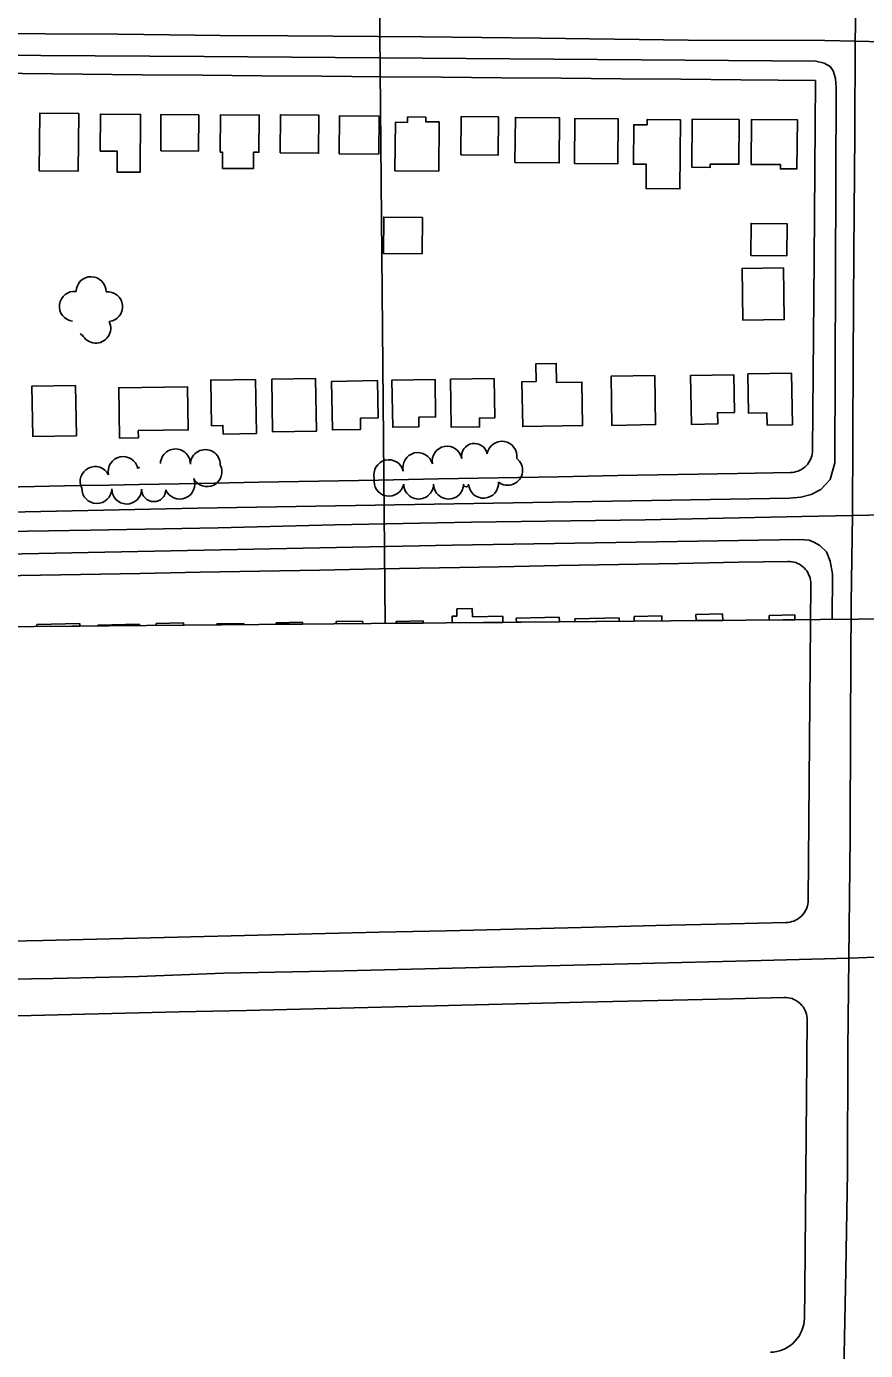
# Model space of a CAD drawing. Extents: x -2233 to 187241, y 4582 to 150524.
# Drawn here: x 112775 to 113336, y 56886 to 57771 of the extents above; entities that cross this region are included whole.
import ezdxf

# ---------------------------------------------------------------- set-up
doc = ezdxf.new("R2010")
doc.units = 0
for name, color, linetype in [('60', 7, 'Continuous'), ('BLDG', 7, 'Continuous'), ('GE_X_CL_2000', 7, 'Continuous'), ('GRID', 7, 'Continuous'), ('ROAD', 7, 'Continuous'), ('RW_X_Fee_RW', 7, 'Continuous'), ('TREES', 7, 'Continuous')]:
    doc.layers.add(name, color=color, linetype=linetype)

msp = doc.modelspace()

# ---------------------------------------------------------------- linework, layer by layer
at = {"layer": '60'}
msp.add_line((115014.43, 57389.55), (110014.63, 57345.92), dxfattribs=at)
at = {"layer": 'BLDG'}
for p, q in [((113062.56, 57376.97), (113059.29, 57376.89)), ((113059.29, 57376.89), (113059.4, 57372.49)), ((113072.82, 57382.08), (113062.44, 57381.83)), ((113062.44, 57381.83), (113062.56, 57376.97)), ((113072.96, 57376.44), (113072.82, 57382.08)), ((113093.15, 57376.91), (113072.96, 57376.44)), ((113093.25, 57372.79), (113093.15, 57376.91)), ((113130.95, 57376.17), (113102.23, 57375.49)), ((113102.23, 57375.49), (113102.3, 57372.87)), ((113131.02, 57373.12), (113130.95, 57376.17)), ((113171.02, 57375.8), (113141.35, 57375.09)), ((113141.35, 57375.09), (113141.4, 57373.21)), ((113171.08, 57373.47), (113171.02, 57375.8)), ((113199.46, 57377.05), (113180.94, 57376.61)), ((113180.94, 57376.61), (113181.01, 57373.55)), ((113199.55, 57373.72), (113199.46, 57377.05)), ((113240.12, 57378.44), (113222.28, 57378.01)), ((113222.28, 57378.01), (113222.38, 57373.92)), ((113240.23, 57374.07), (113240.12, 57378.44)), ((113271.27, 57377.46), (113288.34, 57377.87)), ((113271.35, 57374.34), (113271.27, 57377.46)), ((113288.34, 57377.87), (113288.42, 57374.49)), ((112781.86, 57371.34), (112810.41, 57372.02)), ((112781.89, 57370.07), (112781.86, 57371.34)), ((112810.45, 57370.32), (112781.89, 57370.07)), ((112810.41, 57372.02), (112810.45, 57370.32)), ((112822.46, 57370.94), (112850.43, 57371.62)), ((112822.48, 57370.43), (112822.46, 57370.94)), ((112850.45, 57370.67), (112822.48, 57370.43)), ((112850.43, 57371.62), (112850.45, 57370.67)), ((112861.49, 57371.96), (112879.8, 57372.4)), ((112861.51, 57370.77), (112861.49, 57371.96)), ((112879.84, 57370.93), (112861.51, 57370.77)), ((112879.8, 57372.4), (112879.84, 57370.93)), ((112902.07, 57371.71), (112920.09, 57372.13)), ((112902.08, 57371.12), (112902.07, 57371.71)), ((112920.11, 57371.28), (112902.08, 57371.12)), ((112920.09, 57372.13), (112920.11, 57371.28)), ((112941.68, 57372.5), (112959.3, 57372.92)), ((112941.71, 57371.47), (112941.68, 57372.5)), ((112959.33, 57371.62), (112941.71, 57371.47)), ((112959.3, 57372.92), (112959.33, 57371.62)), ((112981.91, 57373.25), (112999.56, 57373.68)), ((112981.94, 57371.82), (112981.91, 57373.25)), ((112999.6, 57371.97), (112981.94, 57371.82)), ((112999.56, 57373.68), (112999.6, 57371.97)), ((113021.98, 57373.38), (113039.93, 57373.81)), ((113022.01, 57372.17), (113021.98, 57373.38)), ((113039.96, 57372.32), (113022.01, 57372.17)), ((113039.93, 57373.81), (113039.96, 57372.32)), ((113059.4, 57372.49), (113093.25, 57372.79)), ((113102.3, 57372.87), (113131.02, 57373.12)), ((113141.4, 57373.21), (113171.08, 57373.47)), ((113181.01, 57373.55), (113199.55, 57373.72)), ((113222.38, 57373.92), (113240.23, 57374.07)), ((113288.42, 57374.49), (113271.35, 57374.34))]:
    msp.add_line(p, q, dxfattribs=at)
for points in [[(112783.37, 57674.41), (112809.49, 57674.18), (112809.81, 57712.54), (112783.71, 57712.77)], [(112824.09, 57687.54), (112835.48, 57687.44), (112835.36, 57673.51), (112850.75, 57673.37), (112851.08, 57712.04), (112824.31, 57712.28)], [(112864.55, 57687.66), (112889.83, 57687.45), (112890.04, 57711.68), (112864.76, 57711.89)], [(112904.41, 57686.81), (112905.89, 57686.79), (112905.8, 57675.98), (112926.55, 57675.81), (112926.64, 57686.79), (112930.22, 57686.76), (112930.44, 57711.62), (112904.62, 57711.84)], [(112944.42, 57686.31), (112970.04, 57686.08), (112970.26, 57711.63), (112944.64, 57711.85)], [(112983.81, 57685.81), (113010.31, 57685.58), (113010.52, 57710.84), (112984.03, 57711.05)], [(113050.38, 57674.04), (113050.66, 57707.02), (113041.67, 57707.09), (113041.7, 57710.31), (113029.53, 57710.41), (113029.49, 57706.74), (113021.43, 57706.81), (113021.15, 57674.3)], [(113065.18, 57685), (113090.03, 57684.79), (113090.24, 57710.33), (113065.4, 57710.54)], [(113101.37, 57679.88), (113130.93, 57679.62), (113131.19, 57709.74), (113101.63, 57710)], [(113141.16, 57679.2), (113170.01, 57678.96), (113170.27, 57709.13), (113141.41, 57709.38)], [(113189.65, 57705.02), (113189.68, 57708.56), (113212.01, 57708.37), (113211.62, 57662.32), (113188.97, 57662.51), (113189.11, 57678.7), (113180.55, 57678.78), (113180.78, 57705.09)], [(113251.16, 57708.67), (113250.91, 57678.74), (113231.91, 57678.91), (113231.89, 57676.69), (113219.6, 57676.8), (113219.88, 57708.94)], [(113290.11, 57708.44), (113289.83, 57675.58), (113278.78, 57675.67), (113278.8, 57678.51), (113259.26, 57678.68), (113259.52, 57708.71)], [(113039.51, 57643.19), (113039.28, 57619.01), (113013.44, 57619.25), (113013.66, 57643.42)], [(113258.93, 57617.88), (113283.03, 57617.66), (113283.23, 57639.06), (113259.13, 57639.28)], [(113280.75, 57609.64), (113281.32, 57575.06), (113253.67, 57574.61), (113253.11, 57609.18)], [(113115.52, 57533.68), (113115.33, 57545.55), (113128.94, 57545.78), (113129.15, 57532.93), (113146.11, 57533.21), (113146.59, 57504.23), (113106.54, 57503.58), (113106.05, 57533.52)], [(112927.92, 57535.07), (112928.51, 57498.87), (112906.23, 57498.51), (112906.13, 57504.28), (112898.56, 57504.15), (112898.07, 57534.57)], [(112938.76, 57535.15), (112939.33, 57499.98), (112968.61, 57500.45), (112968.03, 57535.64)], [(113009.43, 57534.25), (113009.83, 57509.32), (112998.07, 57509.13), (112998.2, 57501.6), (112979.36, 57501.29), (112978.83, 57533.74)], [(113047.94, 57535.05), (113048.35, 57509.98), (113037, 57509.79), (113037.11, 57503.43), (113019.63, 57503.15), (113019.11, 57534.58)], [(113087.38, 57535.64), (113087.82, 57509.44), (113077.63, 57509.27), (113077.73, 57503.36), (113058.82, 57503.06), (113058.29, 57535.17)], [(113194.76, 57537.65), (113195.3, 57504.85), (113166.1, 57504.37), (113165.57, 57537.17)], [(113247.62, 57538.15), (113248.04, 57512.95), (113236.73, 57512.76), (113236.86, 57505.32), (113219.32, 57505.03), (113218.77, 57537.67)], [(113286.81, 57504.82), (113269.93, 57504.54), (113269.78, 57512.69), (113257.52, 57512.49), (113257.09, 57538.68), (113286.25, 57539.15)], [(112807.71, 57531.06), (112808.26, 57497.42), (112779.03, 57496.94), (112778.48, 57530.58)], [(112837.11, 57495.89), (112849.69, 57496.1), (112849.61, 57500.82), (112882.94, 57501.37), (112882.47, 57530.2), (112836.56, 57529.45)]]:
    msp.add_lwpolyline(points, close=True, dxfattribs=at)
at = {"layer": 'GE_X_CL_2000'}
for points in [[(113331.12, 58090.49), (113330.8, 58032.59), (113329.93, 57960.73), (113329.15, 57872.03), (113329.19, 57782.93), (113328.71, 57760.92)], [(112259.17, 57769.75), (112316.88, 57769.37), (112423.19, 57768.37), (112539.84, 57767.05), (112640.57, 57766.42), (112836.22, 57765.53), (112904.27, 57764.64), (112949.47, 57764.46), (113039.67, 57763.88), (113118.73, 57763.05), (113217.19, 57761.69), (113308.42, 57761.33), (113328.71, 57760.92)], [(113328.71, 57760.92), (113328.61, 57699.12), (113327.78, 57620.07), (113327.33, 57548.42), (113327.05, 57444.14)], [(113328.71, 57760.92), (113357.14, 57760.34), (113464.47, 57759.44), (113505.75, 57759.44), (113682.24, 57757.66), (113826.93, 57756.54), (113887.41, 57755.4), (114006.38, 57753.93), (114026.62, 57753.91), (114144.9, 57753.95), (114165.26, 57754.04), (114215.74, 57753.2), (114250.99, 57753.06), (114293.63, 57752.51), (114323.99, 57752.37), (114351.5, 57751.49), (114386.06, 57750.91), (114413.46, 57750.61), (114437.69, 57750.71)], [(112258.09, 57419.4), (112280.21, 57420.42), (112372.84, 57425.7), (112510.48, 57429.29), (112617.33, 57430.16), (112705.46, 57432.52), (112817.64, 57434.25), (112902.9, 57435.98), (112980.86, 57437.81), (113072.36, 57439.71), (113188.49, 57441.33), (113293.12, 57443.5), (113327.05, 57444.14)], [(113327.05, 57444.14), (113326.1, 57385.84), (113325.69, 57305.36), (113325.46, 57229.6), (113324.44, 57148.56)], [(113327.05, 57444.14), (113381.95, 57445.19)], [(113324.44, 57148.56), (113355.16, 57149.57), (113471.25, 57151.35), (113547.08, 57152.96), (113670.51, 57156.86), (113742.87, 57157.84), (113817.87, 57159.45), (113931.09, 57162.88), (114006.53, 57166.27), (114026.62, 57166.66), (114100.39, 57168.12), (114157.86, 57168.41), (114201.62, 57169.2), (114253.23, 57170.6), (114289.72, 57171.45), (114320.76, 57172.43), (114358.15, 57172.69), (114416.7, 57174.15), (114465.59, 57175.73), (114510.82, 57176.37), (114555.26, 57176.92), (114594.33, 57176.57), (114628.33, 57177.48), (114638.39, 57178.08)], [(112255.36, 57122.48), (112276.42, 57122.96), (112323.83, 57124.27), (112371.25, 57125.27), (112418.68, 57125.97), (112470.29, 57127.52), (112521.91, 57128.84), (112573.53, 57129.92), (112621.12, 57131.28), (112668.71, 57132.5), (112716.3, 57133.6), (112763.89, 57134.57), (112792.47, 57134.97), (112821.04, 57135.56), (112849.62, 57136.33), (112878.19, 57137.28), (112906.76, 57138.42), (112986.88, 57140.05), (113176.74, 57144.7), (113249.09, 57146.5), (113308.36, 57148.03), (113324.44, 57148.56)], [(113320.99, 56861.31), (113322.42, 56939.96), (113323.73, 57005.66), (113323.93, 57087.58), (113324.44, 57148.56)]]:
    msp.add_lwpolyline(points, dxfattribs=at)
at = {"layer": 'GRID'}
msp.add_line((112990.97, 60069.77), (113014.51, 57372.1), dxfattribs=at)
at = {"layer": 'ROAD'}
for points in [[(112493.2, 57753.18), (112893.62, 57750.62), (113302.5, 57747.66), (113308.02, 57746.32), (113312.02, 57743.96), (113314.15, 57741.06), (113315.62, 57735.99), (113316.01, 57729.69), (113315.06, 57479.24), (113312.07, 57468.16), (113305.73, 57461.48), (113299.39, 57458.29), (113292.52, 57456.48), (113284.91, 57455.67), (112889.18, 57449.14), (112491.24, 57440.63)], [(112491.06, 57411.98), (112617.07, 57416.28), (112771.97, 57418.63), (113059.31, 57424.34), (113291.66, 57428.11), (113297.94, 57427.63), (113301.03, 57426.27), (113305.17, 57424.21), (113309.51, 57419.84), (113312.14, 57413.76), (113313.61, 57405.27), (113313.34, 57374.71)]]:
    msp.add_lwpolyline(points, dxfattribs=at)
at = {"layer": 'RW_X_Fee_RW'}
for p, q in [((113302.25, 57734.73), (113301.29, 57614.91)), ((113300.3, 57487.77), (113301.29, 57614.91)), ((113299.06, 57398.38), (113298.19, 57293.36)), ((113297.3, 57187.18), (113298.19, 57293.36)), ((113296.64, 57107.15), (113295.79, 57004.25)), ((113295.79, 57004.25), (113295.14, 56926.87))]:
    msp.add_line(p, q, dxfattribs=at)
for points in [[(112892.26, 57738.23), (112852.26, 57738.58), (112812.26, 57738.92), (112772.26, 57739.26), (112732.26, 57739.6), (112692.26, 57739.94), (112652.26, 57740.29), (112612.26, 57740.63), (112572.26, 57740.97), (112532.26, 57741.31), (112492.26, 57741.65), (112452.26, 57741.99), (112412.26, 57742.34), (112372.26, 57742.68), (112332.26, 57743.02), (112282.26, 57743.45)], [(113302.25, 57734.73), (113252.25, 57735.16), (113212.26, 57735.5), (113172.26, 57735.84), (113132.26, 57736.18), (113092.26, 57736.53), (113052.26, 57736.87), (113012.26, 57737.21), (112972.26, 57737.55), (112932.26, 57737.89), (112892.26, 57738.23)], [(113285.57, 57472.9), (113286.86, 57472.98), (113288.13, 57473.17), (113289.38, 57473.46), (113290.6, 57473.87), (113291.79, 57474.37), (113292.92, 57474.98), (113294, 57475.68), (113295.01, 57476.47), (113295.96, 57477.34), (113296.82, 57478.3), (113297.6, 57479.32), (113298.29, 57480.41), (113298.89, 57481.55), (113299.38, 57482.73), (113299.77, 57483.96), (113300.06, 57485.21), (113300.23, 57486.49), (113300.3, 57487.77)], [(112890.2, 57465.61), (112930.19, 57466.35), (112970.18, 57467.09), (113010.18, 57467.82), (113050.17, 57468.56), (113090.17, 57469.3), (113130.16, 57470.04), (113150.16, 57470.4), (113170.15, 57470.77), (113210.15, 57471.51), (113250.14, 57472.25), (113285.57, 57472.9)], [(112513.92, 57458.67), (112530.25, 57458.98), (112570.24, 57459.71), (112610.24, 57460.45), (112650.23, 57461.19), (112690.22, 57461.92), (112730.22, 57462.66), (112770.21, 57463.4), (112810.21, 57464.14), (112830.2, 57464.51), (112850.2, 57464.87), (112890.2, 57465.61)], [(112515.03, 57399.33), (112530.91, 57399.62), (112570.91, 57400.36), (112610.9, 57401.09), (112650.89, 57401.83), (112690.89, 57402.57), (112730.88, 57403.31), (112770.88, 57404.04), (112810.87, 57404.78), (112850.87, 57405.52), (112890.86, 57406.26), (112930.85, 57406.99), (112970.85, 57407.73), (113010.84, 57408.47), (113050.84, 57409.21), (113090.83, 57409.94), (113130.83, 57410.68), (113170.82, 57411.42), (113210.81, 57412.15), (113250.81, 57412.89), (113283.79, 57413.5)], [(113299.06, 57398.38), (113299.01, 57399.71), (113298.85, 57401.03), (113298.57, 57402.33), (113298.17, 57403.6), (113297.66, 57404.83), (113297.05, 57406.01), (113296.33, 57407.13), (113295.52, 57408.19), (113294.62, 57409.16), (113293.63, 57410.06), (113292.57, 57410.86), (113291.44, 57411.56), (113290.25, 57412.17), (113289.02, 57412.66), (113287.74, 57413.05), (113286.44, 57413.31), (113285.12, 57413.47), (113283.79, 57413.5)], [(113282.66, 57172.31), (113283.94, 57172.4), (113285.21, 57172.59), (113286.46, 57172.9), (113287.67, 57173.3), (113288.85, 57173.81), (113289.98, 57174.42), (113291.05, 57175.12), (113292.06, 57175.91), (113292.99, 57176.79), (113293.85, 57177.74), (113294.63, 57178.76), (113295.31, 57179.84), (113295.9, 57180.98), (113296.39, 57182.16), (113296.78, 57183.38), (113297.06, 57184.64), (113297.24, 57185.9), (113297.3, 57187.18)], [(112446.25, 57152.24), (112465.8, 57152.81), (112515.79, 57153.91), (112560.78, 57154.99), (112605.77, 57156.07), (112650.75, 57157.15), (112695.74, 57158.23), (112740.73, 57159.31), (112785.72, 57160.39), (112830.71, 57161.47), (112875.7, 57162.55), (112920.68, 57163.63), (112965.67, 57164.71), (113010.66, 57165.79), (113055.65, 57166.86), (113100.64, 57167.94), (113145.62, 57169.02), (113195.61, 57170.22), (113245.6, 57171.42), (113282.66, 57172.31)], [(112449.98, 57102.31), (112471.98, 57102.94), (112516.97, 57103.92), (112561.96, 57105), (112606.95, 57106.08), (112651.94, 57107.16), (112696.92, 57108.24), (112741.91, 57109.32), (112786.9, 57110.4), (112831.89, 57111.48), (112876.88, 57112.56), (112921.87, 57113.64), (112966.85, 57114.72), (113011.84, 57115.8), (113056.83, 57116.88), (113101.82, 57117.96), (113146.81, 57119.04), (113196.79, 57120.24), (113246.78, 57121.44), (113281.28, 57122.27)], [(113296.64, 57107.15), (113296.59, 57108.48), (113296.43, 57109.81), (113296.14, 57111.11), (113295.74, 57112.39), (113295.23, 57113.62), (113294.61, 57114.8), (113293.89, 57115.93), (113293.07, 57116.98), (113292.16, 57117.96), (113291.17, 57118.85), (113290.1, 57119.66), (113288.97, 57120.36), (113287.78, 57120.96), (113286.53, 57121.45), (113285.25, 57121.83), (113283.94, 57122.09), (113282.62, 57122.24), (113281.28, 57122.27)], [(113294.82, 56907.95), (113294.97, 56914.26), (113295.07, 56920.56), (113295.14, 56926.87)], [(113272.14, 56885.25), (113274.21, 56885.4), (113276.27, 56885.73), (113278.28, 56886.24), (113280.25, 56886.94), (113282.14, 56887.8), (113283.95, 56888.83), (113285.66, 56890.02), (113287.25, 56891.35), (113288.72, 56892.83), (113290.06, 56894.42), (113291.24, 56896.13), (113292.27, 56897.94), (113293.14, 56899.84), (113293.83, 56901.8), (113294.34, 56903.82), (113294.67, 56905.87), (113294.82, 56907.95)]]:
    msp.add_lwpolyline(points, dxfattribs=at)
at = {"layer": 'TREES'}
for centre, radius, start, end in [((112818.05, 57593.65), 10, 359.37533, 179.37533), ((112806.82, 57583.84), 10, 82.95615, 262.95615), ((112829.11, 57583.6), 10, 276.06964, 96.06964), ((112821.17, 57569.29), 10, 205.93098, 25.93098), ((112811.67, 57565.28), 0.624, 143.88751, 323.88751), ((113055.97, 57480.41), 10, 10.23469, 190.23469), ((113074.28, 57483.72), 8.61, 10.23469, 190.23469), ((113092.64, 57483.75), 10, 351.37863, 171.37863), ((112839.45, 57473.5), 10, 12.04104, 192.04104), ((112874.42, 57478.59), 10, 358.78551, 178.78551), ((112894.41, 57478.17), 10, 358.78551, 178.78551), ((113017.03, 57471.36), 10, 14.04136, 194.04136), ((113036.43, 57476.21), 10, 14.02453, 194.02453), ((113096.42, 57474.32), 10, 232.40173, 52.40173), ((112820.76, 57466.87), 10, 26.99203, 206.99203), ((112849.81, 57475.71), 0.589, 11.98038, 191.98038), ((112895.51, 57473.41), 10, 207.06705, 27.06705), ((112877.33, 57465.12), 10, 201.95835, 21.95835), ((113017.15, 57467.05), 10, 169.15445, 349.15445), ((113036.97, 57465.15), 10, 179.88738, 359.88738), ((113056.97, 57465.11), 10, 179.88738, 359.88738), ((113068.67, 57465.09), 1.7, 179.88738, 359.88738), ((113080.34, 57465.74), 10, 183.77068, 3.77068), ((112821.85, 57462.16), 10, 179.02723, 359.02723), ((112841.85, 57461.82), 10, 179.02723, 359.02723), ((112859.95, 57461.52), 8.11, 179.02723, 359.02723)]:
    msp.add_arc(centre, radius, start, end, dxfattribs=at)

doc.saveas('drawing.dxf')
